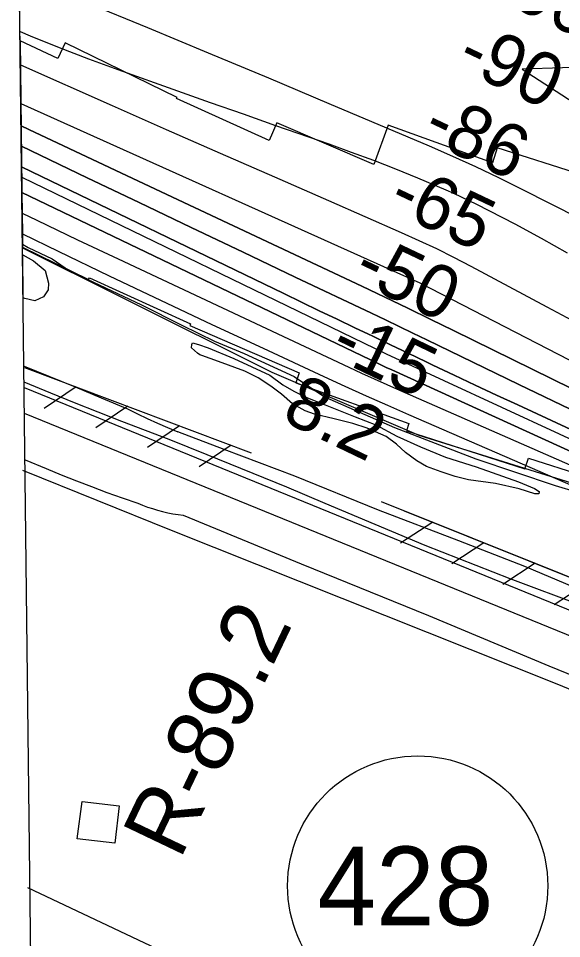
# Model space of a CAD drawing. Extents: x 3704301 to 3742427, y 506229 to 532009.
# Drawn here: x 3708455 to 3709144, y 520058 to 521225 of the extents above; entities that cross this region are included whole.
import ezdxf

# ---------------------------------------------------------------- set-up
doc = ezdxf.new("R2010")
doc.units = 0
for name, color, linetype in [('V-BLDG-OTLN', 7, 'Continuous'), ('V-FLOD-BASE', 7, 'Continuous'), ('V-GRID-FRAM', 7, 'Continuous'), ('V-LEVE-TOET', 7, 'Continuous'), ('V-RIVR-EDGE', 7, 'Continuous'), ('V-RIVR-RANG', 7, 'Continuous'), ('V-RIVR-RANG-IDEN', 7, 'Continuous'), ('V-ROAD-CNTR', 7, 'Continuous'), ('V-ROAD-IDEN', 7, 'Continuous'), ('V-RRAP-FSHR', 7, 'Continuous'), ('V-RRAP-RVMT', 7, 'Continuous'), ('V-SITE-VEGE', 7, 'Continuous'), ('V-SURV-LINE', 7, 'Continuous'), ('V-TOPO-DPTH', 7, 'Continuous'), ('V-TOPO-MAJR', 7, 'Continuous'), ('V-TOPO-MINR', 7, 'Continuous'), ('V-TOPO-WATR', 7, 'Continuous')]:
    doc.layers.add(name, color=color, linetype=linetype)

msp = doc.modelspace()

# ---------------------------------------------------------------- linework, layer by layer
at = {"layer": 'V-BLDG-OTLN'}
msp.add_lwpolyline([(3708536.1, 520232), (3708583.2, 520226.9), (3708577.5, 520179.2), (3708529.9, 520185)], close=True, dxfattribs=at)
at = {"layer": 'V-FLOD-BASE'}
for points in [[(3708646.5, 520691.4), (3708616.3, 520702.8), (3708586.2, 520714.3), (3708556.2, 520726.1), (3708526.2, 520738), (3708496.3, 520750.2), (3708462.5, 520764.2)], [(3709171.7, 520479.9), (3709079, 520514.7), (3708971.1, 520557), (3708844.3, 520610.1), (3708795.6, 520630.8), (3708694.8, 520671.7), (3708646.5, 520691.4)]]:
    msp.add_lwpolyline(points, dxfattribs=at)
at = {"layer": 'V-GRID-FRAM'}
msp.add_lwpolyline([(3708355.7, 529827.8), (3740022.4, 530214.7), (3740252.5, 512033.3), (3708569.9, 511646.2), (3708355.7, 529827.8)], dxfattribs=at)
at = {"layer": 'V-LEVE-TOET'}
for points in [[(3708462.3, 520784.4), (3708493.6, 520771.8), (3708527, 520758.2), (3708560.3, 520744.3), (3708593.5, 520730.2), (3708606.1, 520723.9), (3708618.7, 520717.8), (3708631.5, 520712), (3708644.4, 520706.4), (3708657.4, 520701.1)], [(3709160.4, 520503.8), (3709097.4, 520530.1), (3709013.7, 520563), (3708912, 520601.5), (3708806, 520644.7), (3708716.1, 520678.5), (3708657.4, 520701.1)], [(3708463.7, 520665.7), (3708490.4, 520654.4)], [(3708490.4, 520654.4), (3708509.6, 520646.6), (3708528.8, 520639), (3708548.1, 520631.5), (3708567.5, 520624.3), (3708587, 520617.3), (3708606.5, 520610.5), (3708612.7, 520608), (3708619, 520605.7), (3708625.3, 520603.6), (3708631.7, 520601.7), (3708638.1, 520600), (3708644.6, 520598.5), (3708651.1, 520597.2), (3708657.7, 520596.1), (3708664.3, 520595.2)], [(3708664.3, 520595.2), (3708813.8, 520533.7), (3708975.2, 520467.9), (3709128, 520404.4), (3709187.1, 520380)]]:
    msp.add_lwpolyline(points, dxfattribs=at)
at = {"layer": 'V-RIVR-EDGE'}
msp.add_lwpolyline([(3708460.5, 520938.9), (3708467.6, 520934.7), (3708498.2, 520920.3), (3708519.8, 520905.2), (3708611.5, 520862.3), (3708662.5, 520836.4), (3708703.8, 520815.9), (3708741.6, 520800.2), (3708805.2, 520771.2), (3708843.5, 520745.3), (3708932.3, 520706.7), (3709035.4, 520666.8), (3709136.2, 520632.9), (3709192.6, 520616)], dxfattribs=at)
at = {"layer": 'V-ROAD-CNTR'}
for points in [[(3709136.3, 520381.8), (3708649.3, 520576), (3708460.8, 520651.8)], [(3709676.5, 520048.9), (3709620.7, 520129.6), (3709602, 520154.9), (3709585.9, 520175.8), (3709570.1, 520193.2), (3709547.9, 520210.3), (3709519.5, 520224.4), (3709445.8, 520255.1), (3709136.3, 520381.8)], [(3709131.7, 519805), (3708630.8, 520045.2), (3708467, 520122.6)]]:
    msp.add_lwpolyline(points, dxfattribs=at)
at = {"layer": 'V-ROAD-IDEN'}
msp.add_circle((3708961.7, 520125.1), 165, dxfattribs=at)
at = {"layer": 'V-RRAP-FSHR'}
for p, q in [((3708528.3, 520758.1), (3708488, 520730.5)), ((3708593.9, 520733.5), (3708553.6, 520705.9)), ((3708659.4, 520708.8), (3708619.1, 520681.3)), ((3708724.9, 520684.2), (3708684.6, 520656.6)), ((3708980.7, 520586.4), (3708939.8, 520559.7)), ((3709045.7, 520560.4), (3709004.8, 520533.6)), ((3709110.7, 520534.3), (3709069.8, 520507.6)), ((3709175.6, 520508.3), (3709134.8, 520481.6))]:
    msp.add_line(p, q, dxfattribs=at)
for points in [[(3708460.5, 520934.4), (3708587.6, 520870.9), (3708776.8, 520776.6), (3708963.2, 520696.6), (3709197.4, 520623.8), (3709492.7, 520498.8), (3709629.3, 520429.1), (3709741.8, 520362.4)], [(3708462.8, 520782.8), (3708750.4, 520674.6)], [(3709841.4, 520055.3), (3709824.7, 520071.4), (3709807.8, 520090.6), (3709795.9, 520107.8), (3709780.4, 520131.3), (3709765.1, 520152), (3709750.2, 520176.6), (3709720.6, 520236.6), (3709712.5, 520251.5), (3709703.8, 520259.4), (3709693, 520271.6), (3709674.8, 520287.2), (3709649.4, 520309.7), (3709628.1, 520319.3), (3709551.6, 520346.5), (3709260.9, 520474.1), (3708915.7, 520612.4)], [(3708944.7, 520600.8), (3709260.9, 520474.1), (3709439.9, 520395.6)]]:
    msp.add_lwpolyline(points, dxfattribs=at)
at = {"layer": 'V-RRAP-RVMT'}
for p, q in [((3708505.2, 521174.4), (3708457.4, 521196.8)), ((3708457.4, 521196.8), (3708460.5, 520935.1)), ((3708514.6, 521194.2), (3708505.2, 521174.4)), ((3708656.4, 521125.2), (3708514.6, 521194.2)), ((3708655.8, 521123.9), (3708656.4, 521125.2)), ((3708773.3, 521070.5), (3708655.8, 521123.9)), ((3708783, 521093.1), (3708773.3, 521070.5)), ((3708906.2, 521040), (3708783, 521093.1)), ((3708924.1, 521090), (3708906.2, 521040)), ((3709056.6, 521042.3), (3708924.1, 521090)), ((3709062.7, 521061.2), (3709056.6, 521042.3)), ((3709200.6, 521017.1), (3709062.7, 521061.2)), ((3708460.5, 520935.1), (3708544.2, 520894.4)), ((3708544.2, 520894.4), (3708545.2, 520896.4)), ((3708545.2, 520896.4), (3708673.5, 520838)), ((3708673.5, 520838), (3708672.5, 520835.7)), ((3708672.5, 520835.7), (3708811.5, 520776)), ((3708811.5, 520776), (3708806.9, 520763.3)), ((3708806.9, 520763.3), (3708950.4, 520711.8)), ((3708950.4, 520711.8), (3708947.3, 520702.4)), ((3708947.3, 520702.4), (3709097.8, 520654)), ((3709097.8, 520654), (3709102.2, 520667.5)), ((3709102.2, 520667.5), (3709173.4, 520644.7))]:
    msp.add_line(p, q, dxfattribs=at)
at = {"layer": 'V-SITE-VEGE'}
for p, q in [((3708461.3, 520871.1), (3708460.6, 520925.4)), ((3708460.6, 520925.4), (3708474.3, 520918)), ((3708474.3, 520918), (3708489.2, 520905.7)), ((3708489.2, 520905.7), (3708493.4, 520889.7)), ((3708493.4, 520889.7), (3708492.8, 520881.1)), ((3708463.4, 520870.3), (3708461.3, 520871.1)), ((3708486.9, 520872.3), (3708475.9, 520867.3)), ((3708492.8, 520881.1), (3708486.9, 520872.3)), ((3708475.9, 520867.3), (3708463.4, 520870.3))]:
    msp.add_line(p, q, dxfattribs=at)
msp.add_lwpolyline([(3708687.8, 520798), (3708685.4, 520798.6), (3708682.5, 520801), (3708674.7, 520807.5), (3708675.3, 520811.7), (3708675.9, 520814), (3708683.6, 520811.7), (3708696.1, 520807.6), (3708728.3, 520794), (3708774.1, 520772.7), (3708790.8, 520760.8), (3708804.5, 520752.5), (3708821.7, 520744.2), (3708844.4, 520735.4), (3708882.5, 520720), (3708908.6, 520709.9), (3708935.4, 520695.7), (3708965.2, 520682.1), (3708996.8, 520669.1), (3709036, 520656.7), (3709089.6, 520637.8), (3709109.8, 520629), (3709115.8, 520625.4), (3709115.2, 520622.4), (3709110.4, 520622.4), (3709090.2, 520628.9), (3709060.5, 520635.4), (3709026, 520640.1), (3709009.3, 520644.2), (3708991.4, 520650.1), (3708973, 520657.2), (3708960.5, 520664.3), (3708946.2, 520674.9), (3708934.9, 520685.6), (3708921.8, 520695.1), (3708897.4, 520705.8), (3708879.5, 520711.7), (3708855.7, 520717.5), (3708830.7, 520723.4), (3708818.8, 520727.6), (3708802.7, 520736.5), (3708789, 520748.9), (3708775.3, 520759), (3708759.2, 520769.6), (3708742.6, 520777.9), (3708709.2, 520790.3)], close=True, dxfattribs=at)
at = {"layer": 'V-SURV-LINE'}
for points in [[(3708462.6, 520757.1), (3709620, 520285)], [(3709608.7, 520257.3), (3708463, 520724.5)]]:
    msp.add_lwpolyline(points, dxfattribs=at)
at = {"layer": 'V-TOPO-DPTH'}
msp.add_line((3708458.7, 521089.3), (3708430.1, 523513.8), dxfattribs=at)
for points in [[(3709331.4, 520670), (3709007.3, 520829.6), (3708978.3, 520843.7), (3708949.3, 520857.8), (3708920.1, 520871.8), (3708891, 520885.6), (3708621.8, 521012.2), (3708570.7, 521036.3), (3708519.6, 521060.4), (3708468.6, 521084.6), (3708458.7, 521089.3)], [(3709331.4, 520670), (3709007.3, 520829.6), (3708978.3, 520843.7), (3708949.3, 520857.8), (3708920.1, 520871.8), (3708891, 520885.6), (3708621.8, 521012.2), (3708570.7, 521036.3), (3708519.6, 521060.4), (3708468.6, 521084.6), (3708458.7, 521089.3)], [(3709165.8, 520724.6), (3709089.9, 520761.2), (3708973.1, 520817.9), (3708955.7, 520826.3), (3708938.2, 520834.7), (3708920.7, 520843.1), (3708903.2, 520851.4), (3708806.3, 520897.4), (3708740.3, 520928.8), (3708674.4, 520960.2), (3708608.5, 520991.7), (3708542.6, 521023.2), (3708459, 521063.2)], [(3708459, 521063.2), (3708542.6, 521023.2), (3708608.5, 520991.7), (3708674.4, 520960.2), (3708740.3, 520928.8), (3708806.3, 520897.4), (3708903.2, 520851.4), (3708920.7, 520843.1), (3708938.2, 520834.7), (3708955.7, 520826.3), (3708973.1, 520817.9), (3709089.9, 520761.2), (3709165.8, 520724.6)], [(3709553, 520519.4), (3709088.7, 520735.1), (3709061.7, 520747.7), (3709034.7, 520760.3), (3709007.8, 520773), (3708980.9, 520785.8), (3708972.3, 520789.9), (3708949.7, 520800.7), (3708927.1, 520811.5), (3708904.6, 520822.3), (3708882, 520833.1), (3708859.5, 520843.9), (3708836.9, 520854.7), (3708814.4, 520865.6), (3708791.9, 520876.4), (3708459.3, 521037.1)], [(3708459.3, 521037.1), (3708791.9, 520876.4), (3708814.4, 520865.6), (3708836.9, 520854.7), (3708859.5, 520843.9), (3708882, 520833.1), (3708904.6, 520822.3), (3708927.1, 520811.5), (3708949.7, 520800.7), (3708972.3, 520789.9), (3708980.9, 520785.8), (3709007.8, 520773), (3709034.7, 520760.3), (3709061.7, 520747.7), (3709088.7, 520735.1), (3709553, 520519.4)], [(3708459.7, 521004.7), (3708901.1, 520792.6), (3708908, 520789.3), (3708915, 520786), (3708921.9, 520782.8), (3708928.9, 520779.6), (3709079.8, 520710.9), (3709162.3, 520673.3)], [(3709162.3, 520673.3), (3709079.8, 520710.9), (3708928.9, 520779.6), (3708921.9, 520782.8), (3708915, 520786), (3708908, 520789.3), (3708901.1, 520792.6), (3708459.7, 521004.7)], [(3708459.7, 521004.7), (3708460.3, 520952.2), (3708505.7, 520930.1), (3708570.5, 520898.9), (3708635.4, 520867.9), (3708700.4, 520837.3), (3708765.6, 520807), (3708842.6, 520771.4), (3708869.4, 520759.1), (3708896.3, 520746.9), (3708923.2, 520735), (3708950.2, 520723.1), (3709324.9, 520560.2)]]:
    msp.add_lwpolyline(points, dxfattribs=at)
at = {"layer": 'V-TOPO-MAJR'}
msp.add_lwpolyline([(3708458.4, 521117.3), (3708964.6, 520890), (3709585.1, 520569.8), (3709592.8, 520565.9), (3709600.6, 520562), (3709608.4, 520558.1), (3709616.3, 520554.3), (3709628.6, 520548.5), (3709630.3, 520547.7), (3709632, 520546.9), (3709633.7, 520546.1), (3709635.4, 520545.3), (3709663.5, 520533.1), (3709679.3, 520526.3), (3709695.1, 520519.5), (3709711, 520512.9), (3709726.9, 520506.4), (3710258.2, 520289.6), (3710280.6, 520280.5), (3710303, 520271.4)], dxfattribs=at)
at = {"layer": 'V-TOPO-MINR'}
for points in [[(3708542.3, 521245.3), (3708619.1, 521213.7), (3708695.8, 521181.9), (3708772.3, 521149.9), (3708848.8, 521117.6), (3708976.2, 521063.6), (3709005.7, 521050.7), (3709035.1, 521037.4), (3709064.1, 521023.6), (3709093, 521009.3), (3709352.1, 520878.2)], [(3708457.3, 521208.8), (3708470.2, 521203.3), (3708507, 521188.3), (3708544.1, 521174.1), (3708581.5, 521160.4), (3708657.2, 521133.5), (3708698.6, 521118.8), (3708740.1, 521104.2), (3708781.5, 521089.7), (3708823, 521075.2), (3708849.1, 521066.1), (3708877.4, 521055.9), (3708905.6, 521045.4), (3708933.6, 521034.4), (3708961.5, 521023), (3708997.2, 521008), (3709007.1, 521003.7), (3709016.8, 520999.3), (3709026.5, 520994.6), (3709036.1, 520989.8), (3709084.7, 520964.7), (3709118.2, 520946.7), (3709151.2, 520927.9)], [(3708457.8, 521166.5), (3708574.2, 521115), (3708642.8, 521084.7), (3708711.3, 521054.5), (3708779.9, 521024.4), (3708848.5, 520994.3), (3708940.8, 520954), (3708963.2, 520943.9), (3708985.4, 520933.5), (3709007.3, 520922.5), (3709029.1, 520911.2), (3709125.4, 520859.6), (3709195.4, 520822.5)], [(3710419.6, 520743.9), (3709829.2, 521010.4), (3709398.1, 521138.9), (3709348.5, 521151), (3709298.4, 521159.9), (3709247.8, 521163.9), (3709196.7, 521164.5), (3709094, 521160.8), (3709312.2, 521019.6), (3709380.3, 520976.8), (3709449.1, 520935), (3709518.8, 520895), (3709589.2, 520856), (3709686.5, 520803.8), (3709708.8, 520791.8), (3709731.2, 520780), (3709753.6, 520768.3), (3709776, 520756.6), (3709878.4, 520703.7), (3709952.3, 520666.1), (3710026.5, 520629.2), (3710101.1, 520593.2), (3710176.1, 520557.8), (3710342.9, 520480.5)], [(3708458.7, 521089.3), (3708468.6, 521084.6), (3708519.6, 521060.4), (3708570.7, 521036.3), (3708621.8, 521012.2), (3708891, 520885.6), (3708920.1, 520871.8), (3708949.3, 520857.8), (3708978.3, 520843.7), (3709007.3, 520829.6), (3709331.4, 520670)], [(3708459, 521063.2), (3708542.6, 521023.2), (3708608.5, 520991.7), (3708674.4, 520960.2), (3708740.3, 520928.8), (3708806.3, 520897.4), (3708903.2, 520851.4), (3708920.7, 520843.1), (3708938.2, 520834.7), (3708955.7, 520826.3), (3708973.1, 520817.9), (3709089.9, 520761.2), (3709165.8, 520724.6)], [(3708459.3, 521037.1), (3708791.9, 520876.4), (3708814.4, 520865.6), (3708836.9, 520854.7), (3708859.5, 520843.9), (3708882, 520833.1), (3708904.6, 520822.3), (3708927.1, 520811.5), (3708949.7, 520800.7), (3708972.3, 520789.9), (3708980.9, 520785.8), (3709007.8, 520773), (3709034.7, 520760.3), (3709061.7, 520747.7), (3709088.7, 520735.1), (3709553, 520519.4)], [(3708459.5, 521023.9), (3708921.6, 520799.8), (3709580, 520495.4), (3709592.6, 520489.6), (3709605.2, 520483.8), (3709617.7, 520477.9), (3709630.3, 520472.1), (3709724.6, 520428.5), (3709784.5, 520401.1), (3709844.5, 520373.9), (3709904.7, 520347.3), (3709965, 520320.9), (3710235.8, 520203.9), (3710252.8, 520196.7), (3710269.9, 520189.6), (3710287.1, 520182.9), (3710304.4, 520176.3), (3710910.3, 519951.1)], [(3708459.7, 521004.7), (3708901.1, 520792.6), (3708908, 520789.3), (3708915, 520786), (3708921.9, 520782.8), (3708928.9, 520779.6), (3709079.8, 520710.9), (3709162.3, 520673.3)], [(3708460, 520978.2), (3708478.4, 520969.3), (3708530, 520944.7), (3708581.7, 520920.3), (3708874.5, 520783), (3708890.5, 520775.6), (3708906.5, 520768.3), (3708922.5, 520761.1), (3708938.6, 520753.9), (3709415.2, 520545)]]:
    msp.add_lwpolyline(points, dxfattribs=at)
at = {"layer": 'V-TOPO-WATR'}
msp.add_lwpolyline([(3708460.3, 520952.2), (3708505.7, 520930.1), (3708570.5, 520898.9), (3708635.4, 520867.9), (3708700.4, 520837.3), (3708765.6, 520807), (3708842.6, 520771.4), (3708869.4, 520759.1), (3708896.3, 520746.9), (3708923.2, 520735), (3708950.2, 520723.1), (3709324.9, 520560.2)], dxfattribs=at)

# ---------------------------------------------------------------- texts
at = {"layer": 'V-RIVR-RANG'}
for s, rotation, p in [('-90', 334.6084, (3709051.2, 521254.7)), ('-90', 334.6084, (3709008.1, 521164.4)), ('-86', 334.6084, (3708964.8, 521074.3)), ('-65', 334.6084, (3708921.2, 520984.3)), ('-50', 334.6084, (3708876.9, 520894.6)), ('-15', 334.3283, (3708847.4, 520798.3)), ('-15', 334.3283, (3708847.4, 520798.3)), ('8.2', 334.3283, (3708786.9, 520716.4)), ('8.2', 334.3283, (3708786.9, 520716.4))]:
    msp.add_text(s, height=67, rotation=rotation, dxfattribs=at).set_placement(p)
at = {"layer": 'V-RIVR-RANG-IDEN'}
msp.add_text('R-89.2', height=83, rotation=64.4667, dxfattribs=at).set_placement((3708660, 520157))
at = {"layer": 'V-ROAD-IDEN'}
msp.add_text('428', height=100, dxfattribs=at).set_placement((3708834.5, 520075.1))

doc.saveas('drawing.dxf')
